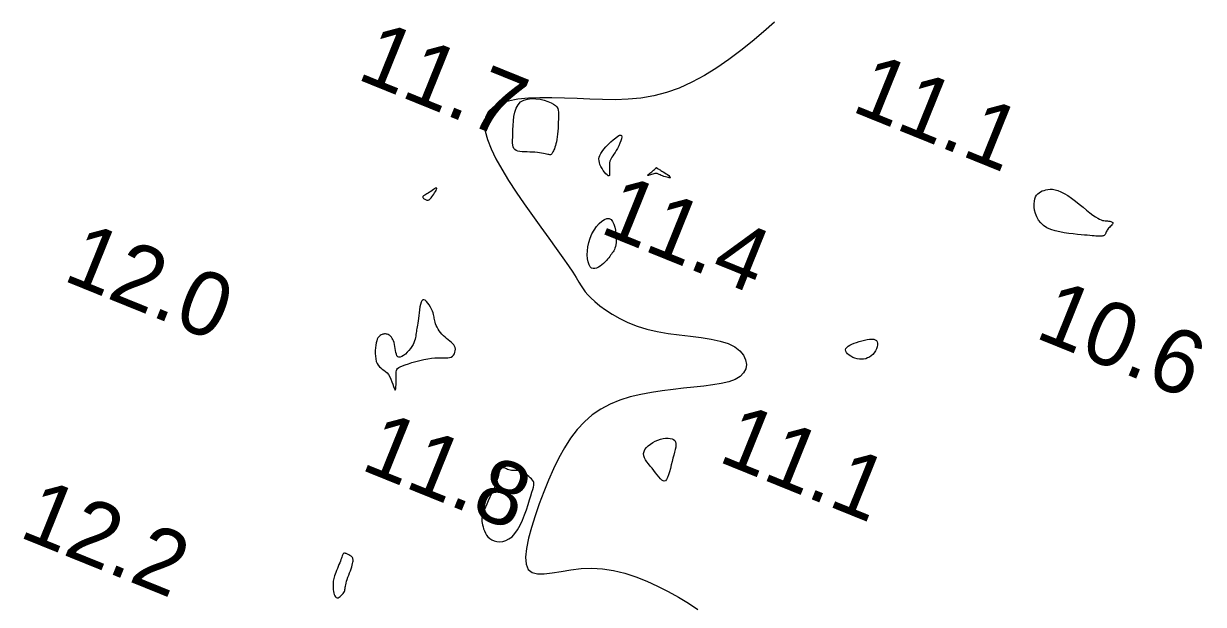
# Model space of a CAD drawing. Extents: x 3040093 to 3056816, y 408076 to 509144.
# Drawn here: x 3043973.1 to 3044065.7, y 438856.9 to 438902.4 of the extents above; entities that cross this region are included whole.
import ezdxf

# ---------------------------------------------------------------- set-up
doc = ezdxf.new("R2010")
doc.units = 0
doc.layers.add('V-CHAN-CONT-EL12-1112', color=7, linetype='Continuous')
doc.layers.add('V-TOPO-SOUN-0810', color=7, linetype='Continuous')

msp = doc.modelspace()

# ---------------------------------------------------------------- linework, layer by layer
at = {"layer": 'V-CHAN-CONT-EL12-1112'}
msp.add_lwpolyline([(3044032.025, 438902.502), (3044031.165, 438901.747), (3044030.279, 438900.998), (3044029.368, 438900.269), (3044028.436, 438899.571), (3044027.485, 438898.918), (3044026.518, 438898.32), (3044025.538, 438897.79), (3044024.548, 438897.341), (3044023.55, 438896.984), (3044022.547, 438896.726), (3044021.541, 438896.558), (3044020.534, 438896.463), (3044019.526, 438896.427), (3044018.521, 438896.433), (3044017.52, 438896.467), (3044016.524, 438896.513), (3044015.535, 438896.555), (3044014.559, 438896.579), (3044013.61, 438896.576), (3044012.708, 438896.537), (3044011.872, 438896.454), (3044011.121, 438896.316), (3044010.474, 438896.117), (3044009.949, 438895.848), (3044009.566, 438895.499), (3044009.338, 438895.065), (3044009.257, 438894.549), (3044009.312, 438893.958), (3044009.488, 438893.299), (3044009.774, 438892.576), (3044010.156, 438891.798), (3044010.621, 438890.969), (3044011.157, 438890.097), (3044011.749, 438889.189), (3044012.379, 438888.264), (3044013.028, 438887.339), (3044013.674, 438886.436), (3044014.299, 438885.572), (3044014.883, 438884.767), (3044015.405, 438884.041), (3044015.846, 438883.413), (3044016.193, 438882.895), (3044016.461, 438882.475), (3044016.671, 438882.132), (3044016.845, 438881.846), (3044017.005, 438881.599), (3044017.172, 438881.369), (3044017.368, 438881.138), (3044017.615, 438880.884), (3044017.93, 438880.595), (3044018.315, 438880.276), (3044018.769, 438879.94), (3044019.29, 438879.6), (3044019.875, 438879.267), (3044020.524, 438878.954), (3044021.233, 438878.673), (3044022.001, 438878.437), (3044022.822, 438878.252), (3044023.68, 438878.11), (3044024.552, 438877.994), (3044025.417, 438877.891), (3044026.254, 438877.785), (3044027.041, 438877.661), (3044027.758, 438877.505), (3044028.382, 438877.302), (3044028.896, 438877.042), (3044029.297, 438876.735), (3044029.584, 438876.396), (3044029.757, 438876.038), (3044029.817, 438875.678), (3044029.763, 438875.33), (3044029.596, 438875.008), (3044029.315, 438874.728), (3044028.922, 438874.5), (3044028.428, 438874.319), (3044027.847, 438874.176), (3044027.19, 438874.063), (3044026.47, 438873.969), (3044025.699, 438873.886), (3044024.892, 438873.805), (3044024.06, 438873.717), (3044023.215, 438873.614), (3044022.367, 438873.485), (3044021.525, 438873.323), (3044020.699, 438873.12), (3044019.896, 438872.866), (3044019.126, 438872.554), (3044018.398, 438872.174), (3044017.721, 438871.719), (3044017.102, 438871.182), (3044016.536, 438870.568), (3044016.018, 438869.885), (3044015.541, 438869.139), (3044015.099, 438868.34), (3044014.687, 438867.494), (3044014.297, 438866.608), (3044013.924, 438865.691), (3044013.565, 438864.752), (3044013.232, 438863.814), (3044012.942, 438862.902), (3044012.711, 438862.041), (3044012.554, 438861.254), (3044012.489, 438860.568), (3044012.531, 438860.008), (3044012.695, 438859.597), (3044012.994, 438859.353), (3044013.417, 438859.249), (3044013.947, 438859.253), (3044014.571, 438859.331), (3044015.271, 438859.448), (3044016.033, 438859.572), (3044016.841, 438859.669), (3044017.679, 438859.703), (3044018.533, 438859.65), (3044019.397, 438859.511), (3044020.266, 438859.297), (3044021.133, 438859.015), (3044021.993, 438858.677), (3044022.842, 438858.292), (3044023.674, 438857.869), (3044024.483, 438857.417), (3044025.262, 438856.947), (3044025.992, 438856.467)], dxfattribs=at)
for points in [[(3044011.489, 438894.072), (3044011.502, 438894.413), (3044011.527, 438894.766), (3044011.572, 438895.118), (3044011.644, 438895.456), (3044011.751, 438895.765), (3044011.899, 438896.033), (3044012.096, 438896.245), (3044012.346, 438896.392), (3044012.638, 438896.477), (3044012.957, 438896.511), (3044013.291, 438896.5), (3044013.625, 438896.454), (3044013.945, 438896.381), (3044014.237, 438896.29), (3044014.487, 438896.189), (3044014.684, 438896.084), (3044014.832, 438895.976), (3044014.938, 438895.861), (3044015.008, 438895.737), (3044015.049, 438895.601), (3044015.069, 438895.452), (3044015.074, 438895.286), (3044015.071, 438895.1), (3044015.065, 438894.895), (3044015.057, 438894.674), (3044015.048, 438894.442), (3044015.035, 438894.204), (3044015.019, 438893.967), (3044014.999, 438893.736), (3044014.975, 438893.515), (3044014.946, 438893.312), (3044014.911, 438893.129), (3044014.873, 438892.966), (3044014.831, 438892.822), (3044014.789, 438892.696), (3044014.746, 438892.586), (3044014.705, 438892.49), (3044014.667, 438892.408), (3044014.633, 438892.336), (3044014.604, 438892.275), (3044014.577, 438892.224), (3044014.551, 438892.183), (3044014.522, 438892.151), (3044014.488, 438892.129), (3044014.446, 438892.116), (3044014.392, 438892.113), (3044014.324, 438892.118), (3044014.241, 438892.133), (3044014.141, 438892.155), (3044014.025, 438892.181), (3044013.894, 438892.21), (3044013.748, 438892.24), (3044013.588, 438892.268), (3044013.413, 438892.291), (3044013.225, 438892.309), (3044013.025, 438892.32), (3044012.817, 438892.325), (3044012.608, 438892.33), (3044012.403, 438892.336), (3044012.207, 438892.348), (3044012.027, 438892.369), (3044011.869, 438892.402), (3044011.737, 438892.451), (3044011.636, 438892.519), (3044011.563, 438892.61), (3044011.515, 438892.725), (3044011.486, 438892.867), (3044011.473, 438893.039), (3044011.47, 438893.243), (3044011.475, 438893.482), (3044011.482, 438893.758)], [(3044018.796, 438892.729), (3044018.98, 438892.924), (3044019.175, 438893.115), (3044019.37, 438893.292), (3044019.558, 438893.445), (3044019.726, 438893.563), (3044019.865, 438893.636), (3044019.966, 438893.654), (3044020.022, 438893.609), (3044020.035, 438893.51), (3044020.013, 438893.368), (3044019.962, 438893.196), (3044019.89, 438893.005), (3044019.801, 438892.806), (3044019.704, 438892.612), (3044019.604, 438892.433), (3044019.507, 438892.279), (3044019.416, 438892.147), (3044019.332, 438892.031), (3044019.256, 438891.924), (3044019.191, 438891.82), (3044019.138, 438891.713), (3044019.098, 438891.598), (3044019.073, 438891.467), (3044019.063, 438891.318), (3044019.064, 438891.157), (3044019.071, 438890.993), (3044019.08, 438890.836), (3044019.084, 438890.695), (3044019.079, 438890.578), (3044019.06, 438890.496), (3044019.021, 438890.457), (3044018.959, 438890.467), (3044018.878, 438890.523), (3044018.785, 438890.615), (3044018.684, 438890.735), (3044018.582, 438890.877), (3044018.484, 438891.032), (3044018.397, 438891.193), (3044018.326, 438891.35), (3044018.276, 438891.5), (3044018.249, 438891.642), (3044018.246, 438891.78), (3044018.269, 438891.919), (3044018.317, 438892.061), (3044018.394, 438892.209), (3044018.498, 438892.369), (3044018.633, 438892.541)], [(3044022.594, 438890.947), (3044022.639, 438890.988), (3044022.673, 438891.022), (3044022.697, 438891.05), (3044022.715, 438891.071), (3044022.728, 438891.086), (3044022.737, 438891.096), (3044022.744, 438891.101), (3044022.752, 438891.101), (3044022.76, 438891.098), (3044022.768, 438891.091), (3044022.778, 438891.082), (3044022.789, 438891.071), (3044022.801, 438891.059), (3044022.815, 438891.046), (3044022.83, 438891.033), (3044022.848, 438891.021), (3044022.871, 438891.008), (3044022.899, 438890.993), (3044022.935, 438890.974), (3044022.98, 438890.949), (3044023.037, 438890.918), (3044023.107, 438890.877), (3044023.192, 438890.827), (3044023.293, 438890.766), (3044023.403, 438890.696), (3044023.515, 438890.623), (3044023.622, 438890.549), (3044023.717, 438890.479), (3044023.792, 438890.416), (3044023.84, 438890.365), (3044023.853, 438890.329), (3044023.827, 438890.31), (3044023.767, 438890.308), (3044023.68, 438890.32), (3044023.575, 438890.342), (3044023.459, 438890.373), (3044023.339, 438890.409), (3044023.224, 438890.449), (3044023.121, 438890.488), (3044023.037, 438890.525), (3044022.968, 438890.559), (3044022.91, 438890.588), (3044022.859, 438890.612), (3044022.81, 438890.63), (3044022.76, 438890.64), (3044022.703, 438890.641), (3044022.636, 438890.633), (3044022.555, 438890.615), (3044022.465, 438890.59), (3044022.372, 438890.562), (3044022.281, 438890.534), (3044022.198, 438890.509), (3044022.131, 438890.491), (3044022.083, 438890.484), (3044022.061, 438890.49), (3044022.07, 438890.514), (3044022.104, 438890.551), (3044022.159, 438890.6), (3044022.229, 438890.656), (3044022.307, 438890.718), (3044022.389, 438890.78), (3044022.467, 438890.842), (3044022.537, 438890.898)], [(3044004.792, 438888.548), (3044004.838, 438888.551), (3044004.883, 438888.564), (3044004.928, 438888.588), (3044004.974, 438888.625), (3044005.024, 438888.674), (3044005.078, 438888.738), (3044005.139, 438888.816), (3044005.206, 438888.909), (3044005.277, 438889.012), (3044005.346, 438889.118), (3044005.409, 438889.223), (3044005.461, 438889.319), (3044005.499, 438889.4), (3044005.516, 438889.462), (3044005.51, 438889.498), (3044005.476, 438889.503), (3044005.419, 438889.482), (3044005.342, 438889.439), (3044005.25, 438889.381), (3044005.149, 438889.312), (3044005.043, 438889.238), (3044004.936, 438889.164), (3044004.834, 438889.096), (3044004.74, 438889.039), (3044004.656, 438888.99), (3044004.584, 438888.949), (3044004.523, 438888.914), (3044004.474, 438888.883), (3044004.44, 438888.854), (3044004.42, 438888.825), (3044004.415, 438888.794), (3044004.426, 438888.76), (3044004.451, 438888.725), (3044004.487, 438888.689), (3044004.531, 438888.654), (3044004.582, 438888.621), (3044004.636, 438888.593), (3044004.69, 438888.57), (3044004.743, 438888.555)], [(3044053.319, 438889.361), (3044053.478, 438889.391), (3044053.65, 438889.406), (3044053.835, 438889.4), (3044054.036, 438889.369), (3044054.255, 438889.309), (3044054.492, 438889.215), (3044054.751, 438889.083), (3044055.031, 438888.911), (3044055.326, 438888.706), (3044055.629, 438888.479), (3044055.933, 438888.241), (3044056.231, 438888.001), (3044056.515, 438887.771), (3044056.778, 438887.561), (3044057.014, 438887.381), (3044057.216, 438887.238), (3044057.388, 438887.131), (3044057.534, 438887.054), (3044057.659, 438887.001), (3044057.769, 438886.968), (3044057.867, 438886.949), (3044057.959, 438886.939), (3044058.05, 438886.932), (3044058.143, 438886.924), (3044058.236, 438886.913), (3044058.325, 438886.9), (3044058.406, 438886.882), (3044058.476, 438886.86), (3044058.531, 438886.833), (3044058.567, 438886.8), (3044058.581, 438886.761), (3044058.57, 438886.715), (3044058.539, 438886.662), (3044058.491, 438886.605), (3044058.431, 438886.543), (3044058.364, 438886.478), (3044058.296, 438886.41), (3044058.23, 438886.342), (3044058.172, 438886.273), (3044058.125, 438886.204), (3044058.088, 438886.138), (3044058.059, 438886.073), (3044058.034, 438886.012), (3044058.012, 438885.956), (3044057.989, 438885.904), (3044057.964, 438885.859), (3044057.934, 438885.82), (3044057.897, 438885.789), (3044057.851, 438885.765), (3044057.796, 438885.747), (3044057.732, 438885.735), (3044057.658, 438885.729), (3044057.572, 438885.726), (3044057.474, 438885.728), (3044057.365, 438885.732), (3044057.241, 438885.739), (3044057.103, 438885.748), (3044056.945, 438885.76), (3044056.767, 438885.775), (3044056.565, 438885.793), (3044056.336, 438885.814), (3044056.079, 438885.838), (3044055.789, 438885.866), (3044055.468, 438885.898), (3044055.122, 438885.937), (3044054.763, 438885.989), (3044054.402, 438886.055), (3044054.047, 438886.141), (3044053.71, 438886.251), (3044053.402, 438886.389), (3044053.132, 438886.558), (3044052.909, 438886.761), (3044052.732, 438886.99), (3044052.596, 438887.239), (3044052.499, 438887.498), (3044052.436, 438887.758), (3044052.404, 438888.012), (3044052.399, 438888.251), (3044052.418, 438888.467), (3044052.457, 438888.652), (3044052.514, 438888.809), (3044052.589, 438888.94), (3044052.679, 438889.048), (3044052.784, 438889.137), (3044052.902, 438889.21), (3044053.031, 438889.27), (3044053.17, 438889.319)], [(3044017.699, 438885.902), (3044017.87, 438886.206), (3044018.062, 438886.48), (3044018.266, 438886.716), (3044018.476, 438886.906), (3044018.681, 438887.04), (3044018.875, 438887.11), (3044019.048, 438887.107), (3044019.195, 438887.027), (3044019.315, 438886.879), (3044019.411, 438886.68), (3044019.485, 438886.444), (3044019.538, 438886.186), (3044019.573, 438885.92), (3044019.592, 438885.662), (3044019.597, 438885.426), (3044019.589, 438885.223), (3044019.57, 438885.053), (3044019.542, 438884.909), (3044019.504, 438884.787), (3044019.46, 438884.681), (3044019.409, 438884.586), (3044019.353, 438884.498), (3044019.293, 438884.411), (3044019.23, 438884.32), (3044019.163, 438884.226), (3044019.09, 438884.128), (3044019.012, 438884.027), (3044018.926, 438883.922), (3044018.83, 438883.816), (3044018.725, 438883.707), (3044018.609, 438883.596), (3044018.48, 438883.484), (3044018.343, 438883.379), (3044018.202, 438883.288), (3044018.059, 438883.22), (3044017.919, 438883.182), (3044017.787, 438883.182), (3044017.664, 438883.229), (3044017.557, 438883.329), (3044017.467, 438883.49), (3044017.399, 438883.703), (3044017.353, 438883.96), (3044017.333, 438884.252), (3044017.341, 438884.569), (3044017.38, 438884.902), (3044017.451, 438885.241), (3044017.557, 438885.577)], [(3044000.916, 438875.604), (3044001.015, 438875.492), (3044001.127, 438875.396), (3044001.246, 438875.309), (3044001.37, 438875.222), (3044001.494, 438875.125), (3044001.615, 438875.012), (3044001.728, 438874.872), (3044001.83, 438874.702), (3044001.921, 438874.511), (3044002.001, 438874.313), (3044002.071, 438874.119), (3044002.132, 438873.945), (3044002.183, 438873.803), (3044002.225, 438873.706), (3044002.258, 438873.668), (3044002.284, 438873.697), (3044002.303, 438873.785), (3044002.315, 438873.92), (3044002.323, 438874.088), (3044002.327, 438874.277), (3044002.328, 438874.474), (3044002.327, 438874.665), (3044002.325, 438874.838), (3044002.325, 438874.984), (3044002.33, 438875.104), (3044002.348, 438875.203), (3044002.383, 438875.287), (3044002.443, 438875.36), (3044002.533, 438875.427), (3044002.658, 438875.494), (3044002.826, 438875.565), (3044003.04, 438875.645), (3044003.292, 438875.73), (3044003.574, 438875.818), (3044003.877, 438875.903), (3044004.191, 438875.984), (3044004.507, 438876.055), (3044004.816, 438876.114), (3044005.109, 438876.156), (3044005.379, 438876.179), (3044005.624, 438876.187), (3044005.846, 438876.187), (3044006.046, 438876.184), (3044006.224, 438876.183), (3044006.383, 438876.191), (3044006.522, 438876.213), (3044006.643, 438876.254), (3044006.747, 438876.32), (3044006.832, 438876.406), (3044006.899, 438876.509), (3044006.946, 438876.624), (3044006.972, 438876.746), (3044006.976, 438876.871), (3044006.957, 438876.995), (3044006.915, 438877.112), (3044006.849, 438877.219), (3044006.763, 438877.319), (3044006.66, 438877.413), (3044006.545, 438877.506), (3044006.422, 438877.599), (3044006.294, 438877.695), (3044006.166, 438877.798), (3044006.042, 438877.91), (3044005.925, 438878.033), (3044005.816, 438878.166), (3044005.717, 438878.304), (3044005.628, 438878.445), (3044005.549, 438878.586), (3044005.482, 438878.724), (3044005.427, 438878.856), (3044005.385, 438878.978), (3044005.355, 438879.089), (3044005.335, 438879.192), (3044005.321, 438879.29), (3044005.307, 438879.388), (3044005.29, 438879.49), (3044005.266, 438879.599), (3044005.23, 438879.72), (3044005.179, 438879.857), (3044005.109, 438880.01), (3044005.024, 438880.173), (3044004.927, 438880.334), (3044004.824, 438880.483), (3044004.718, 438880.608), (3044004.613, 438880.7), (3044004.515, 438880.747), (3044004.427, 438880.739), (3044004.352, 438880.669), (3044004.291, 438880.544), (3044004.24, 438880.376), (3044004.198, 438880.175), (3044004.163, 438879.955), (3044004.133, 438879.724), (3044004.107, 438879.496), (3044004.082, 438879.281), (3044004.057, 438879.088), (3044004.032, 438878.916), (3044004.007, 438878.762), (3044003.983, 438878.622), (3044003.96, 438878.493), (3044003.938, 438878.372), (3044003.918, 438878.255), (3044003.9, 438878.139), (3044003.883, 438878.021), (3044003.866, 438877.9), (3044003.845, 438877.775), (3044003.817, 438877.647), (3044003.778, 438877.514), (3044003.726, 438877.375), (3044003.658, 438877.231), (3044003.57, 438877.081), (3044003.46, 438876.925), (3044003.333, 438876.77), (3044003.195, 438876.622), (3044003.052, 438876.488), (3044002.91, 438876.375), (3044002.773, 438876.291), (3044002.649, 438876.241), (3044002.544, 438876.234), (3044002.46, 438876.274), (3044002.397, 438876.354), (3044002.349, 438876.468), (3044002.314, 438876.606), (3044002.286, 438876.761), (3044002.262, 438876.924), (3044002.238, 438877.087), (3044002.21, 438877.243), (3044002.174, 438877.384), (3044002.13, 438877.51), (3044002.081, 438877.621), (3044002.026, 438877.718), (3044001.967, 438877.801), (3044001.904, 438877.872), (3044001.838, 438877.93), (3044001.771, 438877.977), (3044001.704, 438878.013), (3044001.636, 438878.039), (3044001.567, 438878.055), (3044001.498, 438878.062), (3044001.429, 438878.061), (3044001.36, 438878.052), (3044001.292, 438878.036), (3044001.223, 438878.014), (3044001.155, 438877.986), (3044001.088, 438877.948), (3044001.023, 438877.899), (3044000.961, 438877.835), (3044000.903, 438877.753), (3044000.85, 438877.651), (3044000.802, 438877.524), (3044000.761, 438877.37), (3044000.727, 438877.188), (3044000.702, 438876.984), (3044000.688, 438876.765), (3044000.687, 438876.541), (3044000.699, 438876.318), (3044000.726, 438876.106), (3044000.771, 438875.911), (3044000.834, 438875.742)], [(3044038.876, 438877.526), (3044039.084, 438877.579), (3044039.286, 438877.62), (3044039.477, 438877.647), (3044039.652, 438877.657), (3044039.805, 438877.645), (3044039.932, 438877.609), (3044040.028, 438877.544), (3044040.088, 438877.451), (3044040.114, 438877.332), (3044040.11, 438877.196), (3044040.078, 438877.047), (3044040.022, 438876.893), (3044039.944, 438876.739), (3044039.847, 438876.593), (3044039.735, 438876.46), (3044039.61, 438876.346), (3044039.474, 438876.252), (3044039.328, 438876.178), (3044039.175, 438876.124), (3044039.014, 438876.091), (3044038.849, 438876.078), (3044038.679, 438876.085), (3044038.507, 438876.113), (3044038.335, 438876.162), (3044038.168, 438876.227), (3044038.012, 438876.308), (3044037.872, 438876.399), (3044037.754, 438876.498), (3044037.665, 438876.602), (3044037.61, 438876.707), (3044037.594, 438876.81), (3044037.623, 438876.909), (3044037.692, 438877.003), (3044037.796, 438877.092), (3044037.93, 438877.176), (3044038.09, 438877.255), (3044038.27, 438877.33), (3044038.464, 438877.4), (3044038.668, 438877.466)], [(3044023.073, 438869.81), (3044023.279, 438869.856), (3044023.477, 438869.882), (3044023.664, 438869.886), (3044023.834, 438869.87), (3044023.983, 438869.833), (3044024.106, 438869.776), (3044024.199, 438869.698), (3044024.258, 438869.599), (3044024.287, 438869.48), (3044024.289, 438869.34), (3044024.269, 438869.179), (3044024.231, 438868.997), (3044024.18, 438868.795), (3044024.119, 438868.572), (3044024.054, 438868.328), (3044023.988, 438868.065), (3044023.92, 438867.791), (3044023.851, 438867.519), (3044023.779, 438867.259), (3044023.705, 438867.022), (3044023.628, 438866.819), (3044023.546, 438866.66), (3044023.46, 438866.557), (3044023.369, 438866.518), (3044023.273, 438866.537), (3044023.17, 438866.604), (3044023.062, 438866.712), (3044022.947, 438866.85), (3044022.824, 438867.011), (3044022.695, 438867.184), (3044022.557, 438867.362), (3044022.413, 438867.536), (3044022.267, 438867.707), (3044022.127, 438867.874), (3044021.999, 438868.038), (3044021.89, 438868.2), (3044021.807, 438868.36), (3044021.758, 438868.52), (3044021.748, 438868.679), (3044021.782, 438868.838), (3044021.858, 438868.996), (3044021.97, 438869.148), (3044022.111, 438869.293), (3044022.277, 438869.427), (3044022.461, 438869.549), (3044022.659, 438869.655), (3044022.865, 438869.743)], [(3044009.147, 438862.937), (3044009.194, 438862.779), (3044009.254, 438862.617), (3044009.329, 438862.456), (3044009.421, 438862.301), (3044009.534, 438862.157), (3044009.67, 438862.029), (3044009.831, 438861.921), (3044010.018, 438861.839), (3044010.229, 438861.788), (3044010.456, 438861.772), (3044010.695, 438861.797), (3044010.939, 438861.869), (3044011.184, 438861.992), (3044011.424, 438862.171), (3044011.653, 438862.412), (3044011.866, 438862.716), (3044012.063, 438863.071), (3044012.244, 438863.461), (3044012.409, 438863.871), (3044012.557, 438864.284), (3044012.69, 438864.684), (3044012.806, 438865.057), (3044012.906, 438865.385), (3044012.99, 438865.658), (3044013.056, 438865.879), (3044013.105, 438866.057), (3044013.134, 438866.2), (3044013.143, 438866.318), (3044013.131, 438866.418), (3044013.096, 438866.508), (3044013.038, 438866.598), (3044012.957, 438866.694), (3044012.856, 438866.793), (3044012.739, 438866.894), (3044012.612, 438866.992), (3044012.477, 438867.084), (3044012.34, 438867.167), (3044012.206, 438867.236), (3044012.077, 438867.29), (3044011.959, 438867.325), (3044011.849, 438867.345), (3044011.747, 438867.354), (3044011.65, 438867.355), (3044011.556, 438867.355), (3044011.464, 438867.356), (3044011.371, 438867.363), (3044011.276, 438867.38), (3044011.178, 438867.41), (3044011.078, 438867.449), (3044010.978, 438867.491), (3044010.881, 438867.531), (3044010.788, 438867.562), (3044010.703, 438867.579), (3044010.626, 438867.577), (3044010.562, 438867.549), (3044010.509, 438867.491), (3044010.467, 438867.404), (3044010.429, 438867.288), (3044010.391, 438867.146), (3044010.35, 438866.978), (3044010.301, 438866.785), (3044010.239, 438866.571), (3044010.16, 438866.335), (3044010.062, 438866.08), (3044009.948, 438865.811), (3044009.823, 438865.535), (3044009.693, 438865.258), (3044009.564, 438864.986), (3044009.441, 438864.724), (3044009.329, 438864.48), (3044009.234, 438864.259), (3044009.16, 438864.066), (3044009.107, 438863.897), (3044009.072, 438863.746), (3044009.054, 438863.609), (3044009.05, 438863.48), (3044009.06, 438863.353), (3044009.08, 438863.224), (3044009.109, 438863.086)], [(3043998.267, 438857.879), (3043998.295, 438857.956), (3043998.314, 438858.033), (3043998.328, 438858.114), (3043998.34, 438858.201), (3043998.354, 438858.297), (3043998.373, 438858.406), (3043998.401, 438858.529), (3043998.442, 438858.67), (3043998.492, 438858.825), (3043998.549, 438858.989), (3043998.611, 438859.159), (3043998.674, 438859.33), (3043998.736, 438859.498), (3043998.793, 438859.659), (3043998.844, 438859.808), (3043998.886, 438859.942), (3043998.917, 438860.062), (3043998.939, 438860.168), (3043998.95, 438860.262), (3043998.952, 438860.345), (3043998.942, 438860.417), (3043998.923, 438860.482), (3043998.893, 438860.538), (3043998.852, 438860.588), (3043998.803, 438860.633), (3043998.748, 438860.672), (3043998.688, 438860.707), (3043998.627, 438860.738), (3043998.566, 438860.767), (3043998.508, 438860.792), (3043998.454, 438860.816), (3043998.407, 438860.839), (3043998.365, 438860.859), (3043998.33, 438860.875), (3043998.298, 438860.887), (3043998.27, 438860.892), (3043998.245, 438860.889), (3043998.221, 438860.878), (3043998.198, 438860.857), (3043998.176, 438860.825), (3043998.153, 438860.781), (3043998.128, 438860.725), (3043998.101, 438860.656), (3043998.071, 438860.576), (3043998.036, 438860.482), (3043997.996, 438860.375), (3043997.951, 438860.255), (3043997.899, 438860.122), (3043997.842, 438859.978), (3043997.782, 438859.828), (3043997.722, 438859.675), (3043997.661, 438859.522), (3043997.604, 438859.373), (3043997.551, 438859.232), (3043997.504, 438859.101), (3043997.466, 438858.984), (3043997.435, 438858.879), (3043997.411, 438858.78), (3043997.393, 438858.686), (3043997.382, 438858.592), (3043997.376, 438858.495), (3043997.375, 438858.391), (3043997.378, 438858.278), (3043997.385, 438858.152), (3043997.396, 438858.018), (3043997.414, 438857.883), (3043997.438, 438857.752), (3043997.47, 438857.632), (3043997.51, 438857.529), (3043997.56, 438857.448), (3043997.621, 438857.397), (3043997.692, 438857.378), (3043997.772, 438857.389), (3043997.856, 438857.425), (3043997.942, 438857.481), (3043998.025, 438857.551), (3043998.103, 438857.631), (3043998.171, 438857.715), (3043998.227, 438857.799)]]:
    msp.add_lwpolyline(points, close=True, dxfattribs=at)

# ---------------------------------------------------------------- texts
at = {"layer": 'V-TOPO-SOUN-0810'}
for s, p in [('11.7 ', (3043999.133, 438898.09)), ('11.1 ', (3044037.943, 438895.57)), ('11.4 ', (3044018.193, 438886.05)), ('12.0 ', (3043976.073, 438882.31)), ('10.6 ', (3044052.353, 438877.82)), ('11.8 ', (3043999.433, 438867.48)), ('11.1 ', (3044027.483, 438868.11)), ('12.2 ', (3043972.623, 438862.2))]:
    msp.add_text(s, height=5, rotation=338, dxfattribs=at).set_placement(p)

doc.saveas('drawing.dxf')
